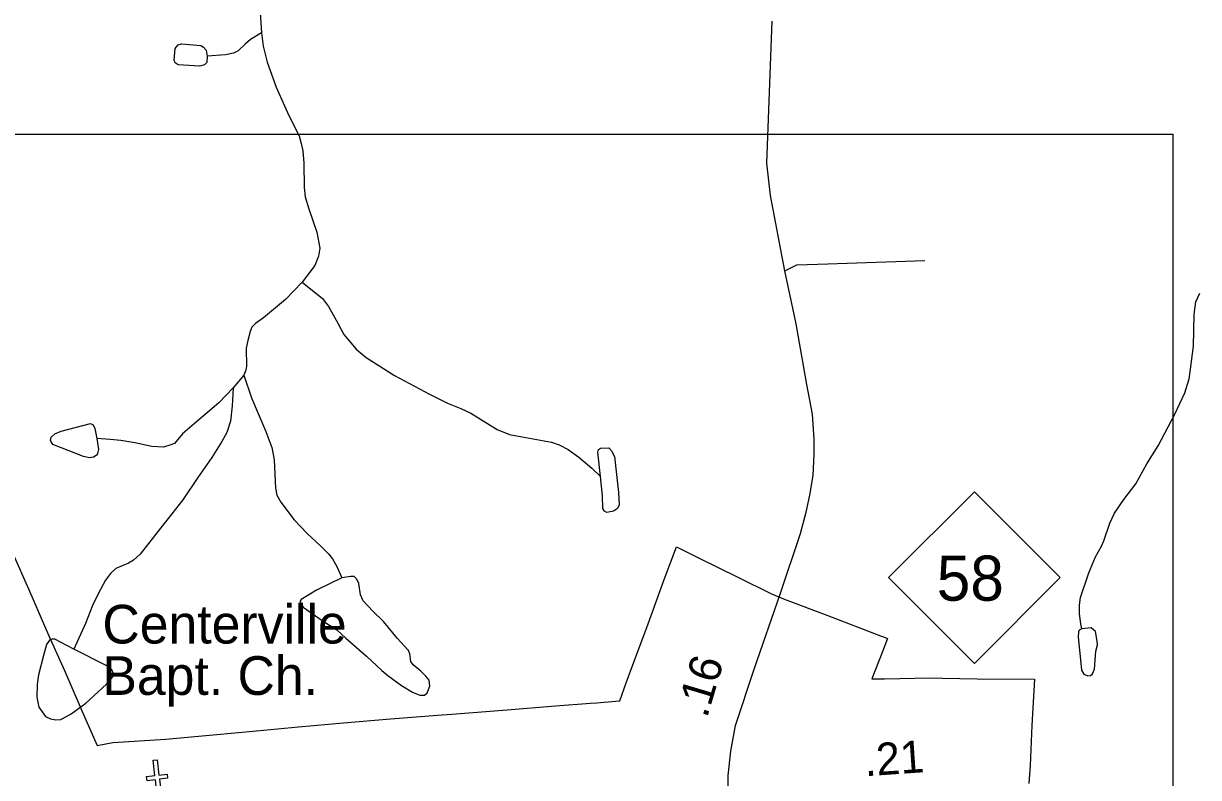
# Model space of a CAD drawing. Extents: x 2126262 to 2293712, y 749403 to 919119.
# Drawn here: x 2261302 to 2265859, y 888052 to 890976 of the extents above; entities that cross this region are included whole.
import ezdxf

# ---------------------------------------------------------------- set-up
doc = ezdxf.new("R2010")
doc.units = 0
for name, color, linetype in [('Exist Boundary Political City Limit New', 7, 'Continuous'), ('Exist Cultural Church CELL', 7, 'Continuous'), ('Exist Cultural Church Label', 7, 'Continuous'), ('Exist Hydrographic Creek Single Shore', 7, 'Continuous'), ('Exist Hydrographic Misc Water Feature', 7, 'Continuous'), ('Exist Hydrographic Pond Under 1500 Sq Ft', 7, 'Continuous'), ('Exist Road Non-System Type 51', 7, 'Continuous'), ('Exist Road Primary NC Attributed', 7, 'Continuous'), ('Exist Road Primary NC Service Mileage Hundredths English Label', 7, 'Continuous'), ('Exist Road Primary NC Shield CELL', 7, 'Continuous'), ('Exist Road Primary NC Shield Number Label', 7, 'Continuous'), ('Map Preparation Boundary City Limit Buffer Line', 7, 'Continuous'), ('Map Preparation Inset Cut Line', 7, 'Continuous')]:
    doc.layers.add(name, color=color, linetype=linetype)

msp = doc.modelspace()

# ---------------------------------------------------------------- linework, layer by layer
at = {"layer": 'Exist Boundary Political City Limit New'}
for points in [[(2261260.8, 888920.9), (2261321, 888783.5), (2261387, 888631.6), (2261401.5, 888599.2), (2261461, 888466.8), (2261517.8, 888334.8), (2261524.5, 888319.4), (2261588, 888176.4), (2261647.8, 888187.2)], [(2261647.8, 888187.2), (2261854.2, 888200.8), (2262037.8, 888218), (2262206, 888232.4), (2262368, 888248.2), (2262543.2, 888264.2), (2262725.2, 888280), (2262908, 888293.6), (2262962.8, 888298.2), (2263177.5, 888314), (2263365, 888329.8), (2263500.2, 888340.1), (2263525.8, 888342), (2263598, 888348.2), (2263614, 888349.6), (2263639.5, 888418.8), (2263669.2, 888499.8), (2263724.2, 888647.6), (2263786.5, 888819.5), (2263834, 888947.1), (2263922.8, 888902.5), (2264072.2, 888828.3), (2264202.8, 888763.8), (2264256.2, 888742.7), (2264417.5, 888681.6), (2264626.2, 888601.8), (2264637.8, 888597.4), (2264653, 888591.6), (2264631.8, 888536.8), (2264592.2, 888434.5), (2264640.8, 888435.3), (2264817.8, 888438.4), (2264866.5, 888437), (2265000, 888434.9), (2265223, 888432.8), (2265213, 888253.9), (2265206.2, 888098.9), (2265201.2, 888028.6)]]:
    msp.add_lwpolyline(points, dxfattribs=at)
at = {"layer": 'Exist Cultural Church CELL'}
msp.add_lwpolyline([(2261765.4, 887961.1), (2261821.9, 887967.8), (2261813.1, 888043.4), (2261781.3, 888039.7), (2261779.4, 888055.6), (2261811.2, 888059.3), (2261804.3, 888119), (2261820.2, 888120.9), (2261827.1, 888061.1), (2261858.9, 888064.8), (2261860.8, 888049), (2261829, 888045.3), (2261837.8, 887969.6), (2261895.1, 887976.2), (2261907.4, 887870.5), (2261777.7, 887855.3)], close=True, dxfattribs=at)
at = {"layer": 'Exist Hydrographic Creek Single Shore'}
for points in [[(2262190.5, 891485.5), (2262207.8, 891456.3), (2262217.7, 891427.7), (2262217.7, 891400.2), (2262215.5, 891317.6), (2262215.5, 891256), (2262219.9, 891143.7), (2262218.8, 891036.5), (2262224.3, 890939.7)], [(2262224.3, 890939.7), (2262230.8, 890887.9), (2262247.3, 890826.3), (2262281.4, 890728.3), (2262314.4, 890656.2), (2262330.9, 890618.8), (2262370.5, 890539.9), (2262379.3, 890510.2), (2262384.8, 890481.6), (2262389.2, 890434.3), (2262390.3, 890339.6), (2262394.7, 890303.8), (2262407.9, 890257.6), (2262439.8, 890166.2), (2262450.8, 890104.9), (2262445.3, 890073), (2262432.1, 890037.8), (2262382.6, 889972.9)], [(2262382.6, 889972.9), (2262461.2, 889909.7), (2262484.3, 889878.9), (2262520.6, 889813.9), (2262543.7, 889769.9), (2262592.1, 889713.1), (2262630.6, 889681.2), (2262740.6, 889610.7), (2262877, 889538.1), (2262945.7, 889503.3), (2262997.4, 889482.4), (2263037, 889464.8), (2263139.3, 889402.1), (2263186.6, 889382.3), (2263236.1, 889373.5), (2263349.4, 889352.5), (2263379.1, 889342.6), (2263414.3, 889323.9), (2263456.1, 889294.2), (2263506.4, 889251.3), (2263539.4, 889219.6)]]:
    msp.add_lwpolyline(points, dxfattribs=at)
at = {"layer": 'Exist Hydrographic Misc Water Feature'}
msp.add_line((2262156, 889612.3), (2262115.2, 889563.1), dxfattribs=at)
for points in [[(2262224.3, 890939.7), (2262182.7, 890913.2), (2262161.8, 890895.6), (2262134.3, 890869.2), (2262115.6, 890860.4), (2262084.8, 890853.8), (2262014.4, 890849.4)], [(2262382.6, 889972.9), (2262317.7, 889905.7), (2262233, 889834.2), (2262201.1, 889812.2), (2262187.9, 889797.9), (2262181.3, 889781.4), (2262171.4, 889747.2), (2262165.9, 889716.9), (2262167, 889647.5), (2262163.7, 889631), (2262156, 889612.3)], [(2265406, 888628.6), (2265402.7, 888647.9), (2265397.2, 888686.5), (2265397.2, 888720.6), (2265401.6, 888750.3), (2265433.5, 888846), (2265458.8, 888907.7), (2265483, 888949.5), (2265491.8, 888969.3), (2265514.9, 889038.1), (2265532.5, 889076.6), (2265569.9, 889129.5), (2265616.1, 889191.1), (2265657.9, 889268.1), (2265701.9, 889338.6), (2265766.8, 889461.2), (2265806.4, 889543.7), (2265822.9, 889597.7), (2265828.4, 889635.1), (2265839, 889724.8), (2265842.3, 889847), (2265848.9, 889896.5), (2265864.3, 889929.5)], [(2262156, 889612.3), (2262185.9, 889524.3), (2262242, 889393.3), (2262265.1, 889332.3), (2262273.9, 889283.9), (2262279.4, 889173.8), (2262284.9, 889147.4), (2262300.3, 889119.9), (2262352, 889051.6), (2262401.5, 888998.2), (2262455.4, 888948.6), (2262485.1, 888918.9), (2262500.5, 888900.2), (2262517, 888870.5), (2262536.8, 888826.5)], [(2262115.2, 889563.1), (2262110.8, 889493.8), (2262104.2, 889433.2), (2262091, 889389.2), (2262071.2, 889355.1), (2262031.6, 889292.3), (2261977.7, 889215.3), (2261919.4, 889129), (2261877.6, 889074), (2261832.9, 889018.9), (2261753.7, 888917.7), (2261728.4, 888894.6), (2261708.6, 888883.6), (2261660.2, 888862.7), (2261639.3, 888842.8), (2261619.5, 888817.5), (2261590.9, 888764.7), (2261568.9, 888719), (2261542.5, 888648.6), (2261497.4, 888549.5)], [(2262115.2, 889563.1), (2262059.7, 889504.7), (2261964, 889423.2), (2261918.9, 889384.7), (2261887, 889347.3), (2261869.4, 889340.7), (2261844.1, 889333), (2261800.1, 889335.2), (2261733, 889349.5), (2261679.1, 889358.3), (2261637.3, 889362.7), (2261586.7, 889367.1)]]:
    msp.add_lwpolyline(points, dxfattribs=at)
at = {"layer": 'Exist Hydrographic Pond Under 1500 Sq Ft'}
for points in [[(2262014.4, 890849.4), (2262013.3, 890824.1), (2262003.4, 890815.3), (2261984.7, 890810.9), (2261902.2, 890815.3), (2261890.1, 890823), (2261885.7, 890834), (2261890.1, 890879.1), (2261902.2, 890893.4), (2261914.3, 890896.7), (2261989.1, 890890.1), (2262000.1, 890883.5), (2262010, 890872.5)], [(2261586.7, 889367.1), (2261592.2, 889324.2), (2261587.8, 889303.2), (2261573.5, 889294.4), (2261558.1, 889292.2), (2261533.9, 889296.6), (2261415.1, 889342.9), (2261406.3, 889358.3), (2261409.6, 889371.5), (2261422.8, 889384.7), (2261448.1, 889394.6), (2261561.4, 889424.3), (2261572.4, 889419.9), (2261577.9, 889405.6)], [(2263539.4, 889219.6), (2263529.5, 889314.2), (2263531.7, 889324.1), (2263539.4, 889329.6), (2263571.3, 889330.7), (2263582.3, 889318.6), (2263593.3, 889296.6), (2263609.8, 889156.8), (2263612, 889109.5), (2263605.4, 889095.2), (2263590, 889084.2), (2263563.6, 889079.8), (2263554.8, 889084.2), (2263549.3, 889095.2), (2263547.1, 889144.7)], [(2262536.8, 888826.5), (2262438.6, 888778.5), (2262379.2, 888742.1), (2262374.8, 888735.5), (2262375.9, 888726.7), (2262386.9, 888712.4), (2262460.6, 888660.7), (2262516.6, 888624.4), (2262551.8, 888592.5), (2262632.1, 888522), (2262691.5, 888467), (2262714.6, 888447.2), (2262767.4, 888408.9), (2262810.3, 888383.6), (2262838.9, 888371.5), (2262856.5, 888371.5), (2262867.5, 888380.3), (2262877.4, 888406.7), (2262875.2, 888429.8), (2262862, 888445.2), (2262842.2, 888465), (2262813.6, 888489.2), (2262803.7, 888501.3), (2262800.4, 888532.1), (2262793.8, 888546.5), (2262792.7, 888547.6), (2262752, 888590.5), (2262698.1, 888657.6), (2262656.3, 888697.2), (2262618.9, 888737.6), (2262609, 888760.7), (2262602.4, 888804.8), (2262594.7, 888821.3), (2262583.7, 888831.2), (2262571.6, 888831.2)], [(2265406, 888628.6), (2265396.1, 888623.1), (2265393.9, 888616.5), (2265392.8, 888596.6), (2265402.7, 888495.4), (2265404.9, 888467.9), (2265414.8, 888452.5), (2265429.1, 888445.9), (2265440.1, 888447), (2265447.8, 888453.6), (2265455.5, 888472.3), (2265461, 888541.6), (2265467.6, 888566.9), (2265466.5, 888580.1), (2265459.9, 888617.6), (2265451.1, 888625.3), (2265442.3, 888631.9)], [(2261497.4, 888549.5), (2261422.8, 888588.4), (2261412.9, 888588.4), (2261403, 888584), (2261390.9, 888567.5), (2261378.8, 888525.6), (2261360.1, 888450.8), (2261354.6, 888412.3), (2261353.5, 888363.9), (2261361.2, 888325.3), (2261386.5, 888289), (2261406.3, 888279.1), (2261427.2, 888275.8), (2261447, 888276.9), (2261486.6, 888298.9), (2261543.8, 888340.7), (2261624.1, 888413.4), (2261648.3, 888442), (2261650.5, 888455.2), (2261645, 888469.5), (2261623, 888486)]]:
    msp.add_lwpolyline(points, close=True, dxfattribs=at)
at = {"layer": 'Exist Road Non-System Type 51'}
msp.add_lwpolyline([(2264253.9, 890016.8), (2264300.9, 890040.3), (2264421.1, 890044.4), (2264797, 890056.9)], dxfattribs=at)
at = {"layer": 'Exist Road Primary NC Attributed'}
msp.add_lwpolyline([(2264038.9, 887925.5), (2264034.2, 887989.3), (2264034.2, 888060.2), (2264044.7, 888154.3), (2264062.6, 888253.1), (2264135, 888472.5), (2264237.7, 888766.6), (2264314.7, 888997.7), (2264337.3, 889081), (2264352.1, 889147.1), (2264364.5, 889222.6), (2264368.4, 889305.8), (2264368.4, 889363.4), (2264361.8, 889461.5), (2264339.8, 889575.6), (2264298, 889810.8), (2264253.9, 890016.8), (2264199.2, 890308.3), (2264185.3, 890433.9), (2264204.9, 890984.6)], dxfattribs=at)
at = {"layer": 'Exist Road Primary NC Shield CELL'}
msp.add_lwpolyline([(2264656.7, 888827.3), (2264989.7, 889160.3), (2265322.7, 888827.3), (2264989.7, 888494.3)], close=True, dxfattribs=at)
at = {"layer": 'Map Preparation Boundary City Limit Buffer Line'}
for points in [[(2261260.8, 888920.9), (2261321, 888783.5), (2261387, 888631.6), (2261401.5, 888599.2), (2261461, 888466.8), (2261517.8, 888334.8), (2261524.5, 888319.4), (2261588, 888176.4), (2261647.8, 888187.2)], [(2261647.8, 888187.2), (2261854.2, 888200.8), (2262037.8, 888218), (2262206, 888232.4), (2262368, 888248.2), (2262543.2, 888264.2), (2262725.2, 888280), (2262908, 888293.6), (2262962.8, 888298.2), (2263177.5, 888314), (2263365, 888329.8), (2263500.2, 888340.1), (2263525.8, 888342), (2263598, 888348.2), (2263614, 888349.6), (2263639.5, 888418.8), (2263669.2, 888499.8), (2263724.2, 888647.6), (2263786.5, 888819.5), (2263834, 888947.1), (2263922.8, 888902.5), (2264072.2, 888828.3), (2264202.8, 888763.8), (2264256.2, 888742.7), (2264417.5, 888681.6), (2264626.2, 888601.8), (2264637.8, 888597.4), (2264653, 888591.6), (2264631.8, 888536.8), (2264592.2, 888434.5), (2264640.8, 888435.3), (2264817.8, 888438.4), (2264866.5, 888437), (2265000, 888434.9), (2265223, 888432.8), (2265213, 888253.9), (2265206.2, 888098.9), (2265201.2, 888028.6)]]:
    msp.add_lwpolyline(points, dxfattribs=at)
at = {"layer": 'Map Preparation Inset Cut Line'}
msp.add_lwpolyline([(2253602.2, 890546.8), (2265760, 890546.8), (2265760, 882860.8), (2253602.2, 882860.8)], close=True, dxfattribs=at)

# ---------------------------------------------------------------- texts
at = {"layer": 'Exist Cultural Church Label'}
for s, p in [('Centerville', (2261607.8, 888571.6)), ('Bapt. Ch.', (2261607.8, 888372.4))]:
    msp.add_text(s, height=150, dxfattribs=at).set_placement(p)
at = {"layer": 'Exist Road Primary NC Service Mileage Hundredths English Label'}
for s, rotation, p in [('.16', 73.4333, (2263952.3, 888279.2)), ('.21', 3.9303, (2264566.3, 888056.8))]:
    msp.add_text(s, height=125, rotation=rotation, dxfattribs=at).set_placement(p)
at = {"layer": 'Exist Road Primary NC Shield Number Label'}
msp.add_text('58', height=175, dxfattribs=at).set_placement((2264843.8, 888737.6))

doc.saveas('drawing.dxf')
